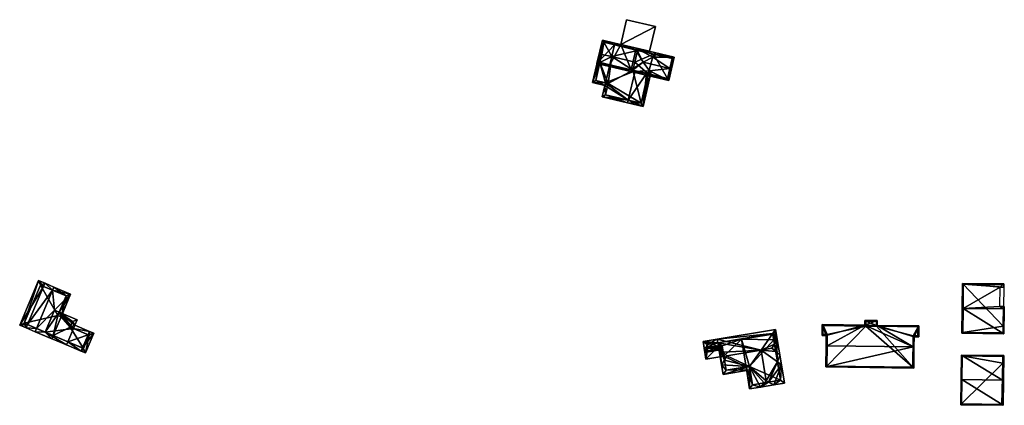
# Model space of a CAD drawing. Header units: inches. Extents: x 2685601 to 2690022, y 1235992 to 1239010.
# Tile 372 of 390: x 2689719 to 2689998, y 1238002 to 1238111. Entities that reach past the tile are written whole.
import ezdxf

# ---------------------------------------------------------------- set-up
doc = ezdxf.new("R2010")
doc.units = ezdxf.units.IN
doc.header["$MEASUREMENT"] = 0
doc.layers.add('Gebaeude Einzelhaus', color=10, linetype='Continuous')
doc.layers.add('Offenes Gebaeude', color=10, linetype='Continuous')

msp = doc.modelspace()

# ---------------------------------------------------------------- meshes
at = {"layer": 'Gebaeude Einzelhaus'}
mesh = msp.add_polyface(dxfattribs=at)
corners = [(2689886.405, 1238098.321, 560.134), (2689882.755, 1238098.67, 558.364), (2689886.29, 1238097.835, 560.134), (2689887.738, 1238103.962, 560.134), (2689884.318, 1238105.284, 558.364), (2689887.853, 1238104.448, 560.134), (2689892.304, 1238096.414, 563.926), (2689892.419, 1238096.901, 563.926), (2689889.49, 1238104.061, 561.167), (2689893.751, 1238102.541, 563.926), (2689893.866, 1238103.028, 563.926), (2689897.835, 1238095.108, 560.134), (2689898.057, 1238096.046, 560.134), (2689897.668, 1238096.573, 560.467), (2689895.846, 1238099.044, 562.03), (2689898.582, 1238100.444, 560.468), (2689899.398, 1238101.72, 560.134), (2689899.167, 1238100.743, 560.134), (2689884.689, 1238104.683, 558.607), (2689883.356, 1238099.041, 558.607), (2689898.796, 1238101.349, 560.468), (2689897.464, 1238095.709, 560.467), (2689898.796, 1238101.349, 551.099), (2689884.689, 1238104.683, 551.099), (2689898.796, 1238101.349, 559.738), (2689883.356, 1238099.041, 551.099), (2689883.356, 1238099.041, 557.509), (2689893.535, 1238096.637, 562.788), (2689896.831, 1238095.859, 559.769), (2689896.832, 1238095.858, 559.768), (2689897.464, 1238095.709, 559.768), (2689886.405, 1238098.321, 558.49), (2689883.6, 1238098.983, 557.588), (2689883.6, 1238098.983, 551.099), (2689898.788, 1238101.314, 559.767), (2689898.788, 1238101.314, 551.099), (2689894.229, 1238102.39, 551.099), (2689886.966, 1238100.624, 551.099), (2689884.125, 1238101.206, 551.099), (2689893.45, 1238099.092, 551.099)]
mesh.append_faces([[corners[k] for k in face] for face in [(8, 3, 5), (10, 9, 8), (8, 9, 3), (11, 21, 12), (12, 21, 13), (11, 6, 21), (21, 6, 7), (16, 20, 10), (10, 20, 9), (16, 17, 20), (20, 17, 15), (2, 0, 6), (6, 0, 7), (1, 19, 2), (2, 19, 0), (4, 18, 1), (1, 18, 19), (4, 5, 18), (18, 5, 3), (10, 15, 16), (16, 15, 17), (6, 14, 7), (7, 14, 9), (9, 14, 10), (10, 14, 15), (11, 13, 6), (6, 13, 14), (11, 12, 13), (0, 8, 3), (3, 8, 5), (8, 9, 10), (0, 7, 8), (8, 7, 9), (2, 6, 0), (0, 6, 7), (4, 3, 5), (4, 1, 3), (3, 1, 0), (0, 1, 2)]], dxfattribs={"color": 13})
mesh.append_faces([[corners[k] for k in face] for face in [(25, 38, 33), (37, 36, 39), (36, 22, 35), (25, 23, 38), (38, 23, 37), (37, 23, 36), (36, 23, 22), (24, 35, 22), (24, 34, 35), (24, 20, 34), (34, 20, 15), (30, 13, 21), (32, 26, 33), (33, 26, 25), (31, 19, 32), (32, 19, 26), (27, 0, 31), (31, 0, 19), (27, 7, 0), (30, 21, 29), (29, 21, 28), (28, 21, 27), (27, 21, 7), (23, 26, 18), (18, 26, 19), (23, 25, 26), (24, 9, 20), (24, 3, 9), (3, 23, 18), (24, 22, 3), (3, 22, 23)]], dxfattribs={"color": 41})
mesh = msp.add_polyface(dxfattribs=at)
corners = [(2689883.356, 1238099.041, 557.509), (2689884.052, 1238101.988, 557.509), (2689883.563, 1238102.088, 557.353), (2689881.485, 1238093.294, 557.353), (2689885.192, 1238093.189, 558.49), (2689885.02, 1238092.459, 558.49), (2689883.6, 1238098.983, 557.588), (2689886.405, 1238098.321, 558.49), (2689891.563, 1238088.288, 562.788), (2689884.26, 1238089.243, 558.49), (2689891.39, 1238087.558, 562.788), (2689893.535, 1238096.637, 562.788), (2689895.805, 1238086.515, 558.744), (2689897.949, 1238095.593, 558.744), (2689897.219, 1238095.766, 559.413), (2689896.832, 1238095.858, 559.768), (2689896.831, 1238095.859, 559.769), (2689882.388, 1238093.851, 557.588), (2689885.923, 1238093.016, 558.93), (2689885.163, 1238089.8, 558.93), (2689895.248, 1238087.418, 559.412), (2689897.115, 1238095.326, 559.413), (2689882.388, 1238093.851, 551.099), (2689883.6, 1238098.983, 551.099), (2689885.923, 1238093.016, 551.099), (2689885.163, 1238089.8, 551.099), (2689895.248, 1238087.418, 551.099), (2689897.219, 1238095.766, 551.099), (2689884.125, 1238101.206, 551.099), (2689886.966, 1238100.624, 551.099), (2689892.905, 1238096.785, 551.099), (2689893.45, 1238099.092, 551.099)]
mesh.append_faces([[corners[k] for k in face] for face in [(13, 21, 14), (12, 20, 13), (13, 20, 21), (12, 10, 20), (20, 10, 8), (5, 19, 9), (9, 19, 10), (10, 19, 8), (4, 18, 5), (5, 18, 19), (3, 17, 5), (5, 17, 4), (3, 0, 17), (17, 0, 6), (3, 2, 0), (0, 2, 1), (12, 8, 10), (8, 16, 11), (12, 15, 8), (8, 15, 16), (12, 14, 15), (12, 13, 14), (4, 11, 7), (5, 8, 4), (4, 8, 11), (5, 9, 8), (8, 9, 10), (6, 4, 7), (0, 3, 6), (6, 3, 4), (4, 3, 5), (0, 2, 3), (0, 1, 2)]], dxfattribs={"color": 13})
mesh.append_faces([[corners[k] for k in face] for face in [(23, 24, 22), (24, 26, 25), (24, 30, 26), (26, 30, 27), (23, 29, 24), (24, 29, 30), (30, 29, 31), (23, 28, 29), (21, 27, 14), (21, 26, 27), (21, 20, 26), (8, 19, 20), (20, 19, 26), (26, 19, 25), (19, 18, 25), (25, 18, 24), (4, 24, 18), (4, 17, 24), (24, 17, 22), (22, 6, 23), (22, 17, 6)]], dxfattribs={"color": 41})
mesh = msp.add_polyface(dxfattribs=at)
corners = [(2689897.464, 1238095.709, 559.768), (2689897.115, 1238095.326, 559.413), (2689897.104, 1238095.28, 559.375), (2689896.832, 1238095.858, 559.768), (2689903.08, 1238093.868, 559.375), (2689903.37, 1238097.266, 562.029), (2689903.855, 1238097.151, 562.029), (2689897.668, 1238096.573, 560.467), (2689895.846, 1238099.044, 562.03), (2689898.796, 1238101.349, 559.738), (2689904.634, 1238100.446, 559.375), (2689893.858, 1238102.991, 559.375), (2689898.788, 1238101.314, 559.767), (2689898.582, 1238100.444, 560.468), (2689893.752, 1238102.541, 559.738), (2689902.709, 1238094.469, 559.768), (2689904.033, 1238100.075, 559.766), (2689898.788, 1238101.314, 551.099), (2689904.033, 1238100.075, 551.099), (2689897.219, 1238095.766, 559.413), (2689902.709, 1238094.469, 551.099), (2689897.219, 1238095.766, 551.099), (2689893.45, 1238099.092, 551.099), (2689892.905, 1238096.785, 551.099), (2689894.229, 1238102.39, 551.099)]
mesh.append_faces([[corners[k] for k in face] for face in [(11, 9, 14), (9, 16, 12), (16, 6, 5), (11, 10, 9), (9, 10, 16), (16, 10, 6), (0, 1, 3), (15, 2, 0), (0, 2, 1), (15, 4, 2), (15, 6, 4), (15, 5, 6), (5, 13, 8), (9, 11, 14), (6, 10, 5), (5, 10, 13), (13, 10, 12), (12, 10, 9), (9, 10, 11), (7, 5, 8), (0, 4, 7), (7, 4, 5), (5, 4, 6), (0, 2, 4), (3, 1, 0), (0, 1, 2)]], dxfattribs={"color": 13})
mesh.append_faces([[corners[k] for k in face] for face in [(17, 22, 24), (17, 21, 22), (22, 21, 23), (17, 20, 21), (17, 18, 20), (16, 20, 18), (16, 15, 20), (16, 5, 15), (19, 0, 3), (19, 15, 0), (21, 20, 19), (19, 20, 15), (18, 17, 16), (16, 17, 12)]], dxfattribs={"color": 41})
mesh = msp.add_polyface(dxfattribs=at)
corners = [(2689725.952, 1238035.519, 535.632), (2689724.513, 1238037.213, 534.622), (2689719.169, 1238024.564, 534.621), (2689726.341, 1238036.44, 535.632), (2689721.388, 1238024.712, 535.632), (2689720.999, 1238023.791, 535.632), (2689723.519, 1238022.726, 538.414), (2689723.908, 1238023.647, 538.414), (2689728.474, 1238034.454, 538.414), (2689728.863, 1238035.375, 538.414), (2689730.899, 1238026.951, 533.99), (2689730.367, 1238028.261, 534.847), (2689729.978, 1238027.34, 534.847), (2689733.61, 1238033.369, 533.99), (2689729.022, 1238028.829, 536.101), (2689726.387, 1238022.6, 536.103), (2689728.266, 1238020.72, 533.99), (2689728.655, 1238021.641, 533.99), (2689725.045, 1238035.903, 535.13), (2689720.479, 1238025.096, 535.13), (2689732.3, 1238032.836, 534.847), (2689723.519, 1238022.726, 537.655), (2689732.406, 1238018.971, 532.093), (2689723.908, 1238023.647, 537.655), (2689732.795, 1238019.892, 532.093), (2689734.374, 1238023.629, 532.093), (2689730.367, 1238028.261, 535.259), (2689734.763, 1238024.55, 532.093), (2689735.428, 1238026.124, 532.093), (2689736.624, 1238017.19, 533.483), (2689737.013, 1238018.11, 533.483), (2689738.591, 1238021.847, 533.483), (2689738.98, 1238022.768, 533.483), (2689737.803, 1238016.691, 532.346), (2689740.16, 1238022.27, 532.346), (2689737.27, 1238018.001, 533.235), (2689738.85, 1238021.738, 533.234), (2689733.453, 1238024.018, 532.669), (2689734.118, 1238025.591, 532.669), (2689729.978, 1238027.34, 535.259), (2689730.899, 1238026.951, 526.761), (2689729.978, 1238027.34, 526.761), (2689732.3, 1238032.836, 526.761), (2689725.045, 1238035.903, 526.761), (2689720.479, 1238025.096, 526.761), (2689728.655, 1238021.641, 526.761), (2689737.27, 1238018.001, 526.761), (2689738.85, 1238021.738, 526.761), (2689733.453, 1238024.018, 526.761), (2689734.118, 1238025.591, 526.761)]
mesh.append_faces([[corners[k] for k in face] for face in [(27, 38, 28), (28, 38, 26), (26, 38, 39), (25, 37, 27), (27, 37, 38), (32, 25, 27), (32, 31, 25), (33, 36, 34), (34, 36, 32), (32, 36, 31), (29, 35, 33), (33, 35, 36), (29, 30, 35), (22, 24, 29), (29, 24, 30), (22, 15, 24), (22, 21, 15), (15, 21, 23), (30, 34, 31), (31, 34, 32), (29, 33, 30), (30, 33, 34), (25, 32, 27), (24, 31, 25), (25, 31, 32), (24, 30, 31), (22, 29, 24), (24, 29, 30), (15, 26, 14), (26, 27, 28), (15, 25, 26), (26, 25, 27), (15, 24, 25), (15, 22, 24), (23, 21, 15), (15, 21, 22), (9, 8, 3), (3, 8, 0), (10, 20, 13), (13, 20, 9), (9, 20, 8), (10, 11, 20), (10, 12, 11), (15, 6, 7), (15, 16, 6), (15, 17, 16), (5, 7, 6), (5, 4, 7), (1, 19, 2), (2, 19, 5), (5, 19, 4), (3, 18, 1), (1, 18, 19), (3, 0, 18), (15, 16, 17), (15, 6, 16), (14, 7, 15), (15, 7, 6), (14, 8, 7), (14, 13, 8), (8, 13, 9), (14, 11, 13), (13, 11, 10), (10, 11, 12), (4, 8, 0), (0, 8, 3), (3, 8, 9), (5, 7, 4), (4, 7, 8), (5, 6, 7), (0, 2, 4), (4, 2, 5), (3, 1, 0), (0, 1, 2)]], dxfattribs={"color": 13})
mesh.append_faces([[corners[k] for k in face] for face in [(45, 48, 46), (46, 48, 47), (45, 40, 48), (48, 40, 49), (39, 11, 26), (39, 12, 11), (38, 10, 39), (39, 10, 12), (38, 40, 10), (38, 49, 40), (38, 37, 49), (49, 37, 48), (25, 48, 37), (25, 47, 48), (31, 36, 25), (25, 36, 47), (36, 46, 47), (36, 35, 46), (24, 35, 30), (24, 46, 35), (24, 45, 46), (15, 17, 24), (24, 17, 45), (14, 26, 11), (45, 41, 40), (41, 43, 42), (45, 44, 41), (41, 44, 43), (4, 15, 7), (4, 17, 15), (19, 44, 4), (4, 44, 17), (17, 44, 45), (19, 18, 44), (44, 18, 43), (0, 43, 18), (8, 20, 0), (0, 20, 43), (43, 20, 42), (11, 42, 20), (11, 41, 42), (11, 12, 41), (10, 41, 12), (10, 40, 41)]], dxfattribs={"color": 41})
mesh = msp.add_polyface(dxfattribs=at)
corners = [(2689997.002, 1238035.299, 547.144), (2689998.017, 1238036.262, 546.608), (2689986.316, 1238036.409, 546.608), (2689997.999, 1238035.283, 547.146), (2689998.001, 1238035.283, 547.146), (2689986.477, 1238029.32, 550.498), (2689986.228, 1238029.323, 550.498), (2689996.916, 1238029.855, 550.132), (2689997.922, 1238029.176, 550.498), (2689998.179, 1238029.838, 550.133), (2689998.171, 1238029.173, 550.498), (2689997.93, 1238029.841, 550.133), (2689986.138, 1238022.273, 546.491), (2689998.083, 1238022.123, 546.491), (2689986.563, 1238036.156, 546.745), (2689998.008, 1238036.013, 546.745), (2689986.391, 1238022.519, 546.633), (2689997.836, 1238022.375, 546.632), (2689986.563, 1238036.156, 546.167), (2689998.008, 1238036.013, 546.148), (2689986.563, 1238036.156, 535.595), (2689998.008, 1238036.013, 535.595), (2689986.391, 1238022.519, 535.595), (2689986.391, 1238022.519, 546.217), (2689997.836, 1238022.375, 546.236), (2689997.836, 1238022.375, 535.595), (2689997.86, 1238024.243, 547.212), (2689997.86, 1238024.243, 535.595), (2689997.999, 1238035.283, 546.533), (2689997.999, 1238035.283, 535.595)]
mesh.append_faces([[corners[k] for k in face] for face in [(12, 17, 13), (13, 17, 10), (10, 17, 8), (6, 16, 12), (12, 16, 17), (6, 5, 16), (15, 4, 3), (15, 1, 4), (15, 14, 1), (1, 14, 2), (2, 14, 6), (6, 14, 5), (10, 8, 9), (9, 8, 11), (5, 13, 8), (8, 13, 10), (6, 12, 5), (5, 12, 13), (7, 8, 11), (11, 8, 9), (9, 8, 10), (0, 5, 7), (7, 5, 8), (0, 2, 5), (5, 2, 6), (4, 1, 3), (3, 1, 0), (0, 1, 2)]], dxfattribs={"color": 13})
mesh.append_faces([[corners[k] for k in face] for face in [(20, 27, 22), (22, 27, 25), (20, 29, 27), (20, 21, 29), (19, 29, 21), (19, 28, 29), (19, 15, 28), (28, 15, 3), (26, 24, 27), (27, 24, 25), (26, 17, 24), (11, 8, 26), (26, 8, 17), (24, 23, 25), (25, 23, 22), (17, 16, 24), (24, 16, 23), (18, 5, 14), (18, 23, 5), (5, 23, 16), (18, 22, 23), (18, 20, 22), (18, 19, 20), (20, 19, 21), (14, 15, 18), (18, 15, 19)]], dxfattribs={"color": 41})
mesh = msp.add_polyface(dxfattribs=at)
corners = [(2689933.568, 1238022.226, 541.349), (2689932.581, 1238022.063, 541.349), (2689932.709, 1238021.287, 542.005), (2689930.711, 1238008.79, 544.636), (2689933.88, 1238014.2, 542.005), (2689929.269, 1238017.524, 544.636), (2689931.405, 1238008.408, 544.227), (2689935.031, 1238013.371, 541.349), (2689932.824, 1238007.629, 543.393), (2689935.895, 1238008.136, 541.349), (2689925.967, 1238012.888, 542.002), (2689930.177, 1238008.205, 544.228), (2689926.014, 1238006.504, 541.349), (2689924.986, 1238012.726, 541.349), (2689929.085, 1238007.011, 543.393), (2689926.838, 1238007.654, 542.006), (2689925.973, 1238012.889, 542.006), (2689934.745, 1238008.96, 542.006), (2689933.396, 1238017.131, 543.944), (2689933.843, 1238020.564, 543.165), (2689933.05, 1238019.224, 543.944), (2689934.578, 1238016.116, 543.165), (2689932.346, 1238018.033, 544.636), (2689933.389, 1238023.31, 541.349), (2689916.856, 1238020.579, 541.35), (2689917.019, 1238019.593, 542.001), (2689918.479, 1238016.889, 543.898), (2689917.196, 1238018.518, 542.712), (2689917.67, 1238017.583, 543.365), (2689917.298, 1238017.903, 543.12), (2689919.598, 1238015.928, 544.636), (2689918.055, 1238013.316, 543.12), (2689918.847, 1238014.657, 543.899), (2689934.044, 1238013.208, 541.349), (2689918.498, 1238010.64, 541.349), (2689926.136, 1238011.902, 541.349), (2689925.973, 1238012.889, 542.002), (2689932.565, 1238022.16, 542.002), (2689918.183, 1238018.681, 542.713), (2689919.321, 1238011.79, 542.002), (2689913.315, 1238016.864, 543.365), (2689912.811, 1238019.911, 541.35), (2689913.961, 1238019.088, 542.001), (2689914.139, 1238018.014, 542.712), (2689925.973, 1238012.889, 533.896), (2689924.986, 1238012.726, 533.896), (2689926.838, 1238007.654, 533.896), (2689934.745, 1238008.96, 533.896), (2689932.856, 1238020.401, 533.896), (2689932.581, 1238022.063, 533.896), (2689923.686, 1238020.595, 533.896), (2689917.196, 1238018.518, 541.35), (2689918.183, 1238018.681, 541.35), (2689918.663, 1238015.772, 541.349), (2689919.321, 1238011.79, 533.896), (2689918.663, 1238015.772, 533.896), (2689932.565, 1238022.16, 533.896), (2689917.019, 1238019.593, 533.896), (2689918.183, 1238018.681, 533.896), (2689917.196, 1238018.518, 533.896), (2689913.961, 1238019.088, 533.896), (2689914.069, 1238018.438, 541.35), (2689914.069, 1238018.438, 533.896), (2689914.139, 1238018.014, 541.35), (2689914.139, 1238018.014, 533.896)]
mesh.append_faces([[corners[k] for k in face] for face in [(40, 29, 28), (40, 43, 29), (29, 43, 27), (25, 42, 24), (24, 42, 41), (41, 42, 40), (40, 42, 43), (41, 25, 24), (41, 27, 25), (41, 40, 27), (27, 40, 29), (29, 40, 28), (21, 4, 18), (21, 7, 4), (4, 7, 33), (35, 10, 36), (31, 39, 34), (34, 39, 35), (35, 39, 10), (31, 32, 39), (28, 31, 29), (28, 32, 31), (28, 26, 32), (38, 29, 27), (38, 28, 29), (38, 26, 28), (19, 37, 23), (23, 37, 24), (24, 37, 25), (19, 20, 37), (21, 18, 19), (19, 18, 20), (36, 10, 35), (35, 10, 34), (34, 10, 31), (31, 10, 32), (32, 10, 30), (5, 30, 10), (18, 4, 21), (21, 4, 7), (7, 4, 33), (22, 5, 18), (18, 5, 4), (28, 32, 26), (26, 32, 30), (28, 31, 32), (28, 29, 31), (5, 26, 30), (26, 27, 28), (28, 27, 29), (5, 25, 26), (26, 25, 27), (5, 24, 25), (5, 23, 24), (5, 20, 23), (23, 20, 19), (5, 22, 20), (18, 20, 22), (21, 19, 18), (18, 19, 20), (7, 4, 0), (0, 4, 2), (8, 17, 9), (9, 17, 7), (7, 17, 4), (8, 6, 17), (14, 6, 8), (14, 11, 6), (12, 15, 14), (14, 15, 11), (15, 10, 16), (12, 13, 15), (15, 13, 10), (0, 2, 1), (14, 6, 11), (11, 6, 3), (14, 8, 6), (11, 10, 14), (14, 10, 12), (12, 10, 13), (11, 3, 10), (10, 3, 5), (7, 8, 9), (7, 6, 8), (2, 4, 0), (0, 4, 7), (7, 4, 6), (6, 4, 3), (3, 4, 5), (0, 1, 2)]], dxfattribs={"color": 13})
mesh.append_faces([[corners[k] for k in face] for face in [(62, 59, 64), (60, 57, 62), (62, 57, 59), (43, 51, 27), (43, 63, 51), (43, 61, 63), (61, 60, 62), (43, 42, 61), (61, 42, 60), (25, 57, 42), (42, 57, 60), (50, 56, 49), (50, 57, 56), (50, 58, 57), (57, 58, 59), (45, 55, 50), (50, 55, 58), (45, 54, 55), (25, 56, 57), (25, 37, 56), (37, 1, 56), (56, 1, 49), (4, 2, 18), (18, 2, 20), (20, 2, 37), (37, 2, 1), (39, 13, 10), (39, 54, 13), (13, 54, 45), (54, 53, 55), (53, 38, 52), (53, 26, 38), (53, 32, 26), (54, 39, 53), (53, 39, 32), (27, 52, 38), (27, 51, 52), (48, 50, 49), (46, 44, 47), (47, 44, 48), (48, 44, 50), (50, 44, 45), (4, 48, 2), (2, 48, 1), (1, 48, 49), (4, 47, 48), (4, 17, 47), (11, 15, 6), (6, 15, 17), (17, 15, 47), (47, 15, 46), (36, 15, 16), (36, 46, 15), (36, 44, 46), (10, 36, 16), (10, 13, 36), (36, 13, 44), (44, 13, 45)]], dxfattribs={"color": 41})
mesh = msp.add_polyface(dxfattribs=at)
corners = [(2689972.335, 1238018.388, 548.773), (2689947.614, 1238012.728, 544.728), (2689972.513, 1238012.419, 544.728), (2689947.937, 1238018.691, 548.773), (2689947.688, 1238018.694, 548.773), (2689972.586, 1238018.385, 548.773), (2689973.975, 1238024.373, 544.475), (2689972.621, 1238021.278, 546.701), (2689973.936, 1238021.261, 546.701), (2689962.171, 1238024.519, 544.475), (2689958.668, 1238024.563, 544.475), (2689962.188, 1238025.871, 543.506), (2689958.684, 1238025.915, 543.506), (2689947.724, 1238021.64, 546.664), (2689946.578, 1238024.713, 544.475), (2689946.54, 1238021.655, 546.664), (2689958.931, 1238025.663, 543.684), (2689946.825, 1238024.46, 544.654), (2689958.915, 1238024.31, 544.654), (2689946.793, 1238021.901, 546.486), (2689947.976, 1238021.886, 546.486), (2689947.866, 1238012.975, 544.898), (2689972.265, 1238012.671, 544.897), (2689973.69, 1238021.514, 546.522), (2689972.374, 1238021.53, 546.523), (2689973.723, 1238024.125, 544.655), (2689961.935, 1238025.625, 543.685), (2689961.935, 1238024.416, 544.551), (2689961.921, 1238024.506, 544.487), (2689961.919, 1238024.271, 544.655), (2689961.935, 1238024.416, 533.26), (2689961.921, 1238024.506, 533.26), (2689961.935, 1238025.625, 533.26), (2689958.931, 1238025.663, 533.26), (2689958.915, 1238024.31, 533.26), (2689946.825, 1238024.46, 533.26), (2689946.793, 1238021.901, 533.26), (2689947.976, 1238021.886, 533.26), (2689947.866, 1238012.975, 533.26), (2689972.265, 1238012.671, 533.26), (2689972.374, 1238021.53, 533.26), (2689973.69, 1238021.514, 533.26), (2689973.723, 1238024.125, 533.26), (2689961.919, 1238024.271, 533.26)]
mesh.append_faces([[corners[k] for k in face] for face in [(26, 16, 11), (25, 29, 9), (28, 26, 9), (9, 29, 27), (27, 28, 9), (9, 26, 11), (6, 25, 9), (23, 25, 8), (8, 25, 6), (24, 23, 7), (0, 24, 7), (7, 23, 8), (22, 0, 5), (5, 0, 7), (2, 22, 5), (21, 22, 1), (1, 22, 2), (3, 21, 4), (4, 21, 1), (20, 3, 13), (19, 20, 13), (13, 3, 4), (17, 19, 15), (15, 19, 13), (14, 17, 15), (18, 17, 10), (16, 18, 10), (10, 17, 14), (11, 16, 12), (12, 16, 10), (3, 13, 4), (13, 14, 15), (0, 10, 3), (3, 10, 13), (13, 10, 14), (10, 11, 12), (0, 9, 10), (10, 9, 11), (5, 7, 0), (0, 7, 9), (9, 7, 6), (6, 7, 8), (0, 2, 5), (4, 1, 3), (3, 1, 0), (0, 1, 2)]], dxfattribs={"color": 13})
mesh.append_faces([[corners[k] for k in face] for face in [(40, 43, 42), (40, 42, 41), (39, 43, 40), (35, 37, 36), (34, 43, 39), (34, 39, 38), (34, 38, 37), (34, 37, 35), (31, 43, 34), (31, 34, 33), (31, 33, 32), (30, 43, 31), (27, 43, 30), (29, 43, 27), (42, 43, 25), (25, 43, 29), (41, 42, 25), (23, 41, 25), (40, 41, 23), (24, 40, 23), (0, 40, 24), (39, 40, 22), (22, 40, 0), (38, 39, 22), (21, 38, 22), (37, 38, 21), (3, 37, 21), (20, 37, 3), (36, 37, 19), (19, 37, 20), (35, 36, 17), (17, 36, 19), (34, 35, 17), (18, 34, 17), (33, 34, 16), (16, 34, 18), (32, 33, 16), (26, 32, 16), (31, 32, 26), (30, 31, 28), (28, 31, 26), (27, 30, 28)]], dxfattribs={"color": 41})
mesh = msp.add_polyface(dxfattribs=at)
corners = [(2689913.081, 1238018.275, 541.35), (2689914.139, 1238018.014, 541.35), (2689914.069, 1238018.438, 541.35), (2689913.633, 1238014.941, 541.35), (2689917.196, 1238018.518, 541.35), (2689918.663, 1238015.772, 541.349), (2689918.183, 1238018.681, 541.35), (2689913.081, 1238018.275, 533.896), (2689914.069, 1238018.438, 533.896), (2689913.633, 1238014.941, 533.896), (2689918.663, 1238015.772, 533.896), (2689914.139, 1238018.014, 533.896), (2689917.196, 1238018.518, 533.896), (2689918.183, 1238018.681, 533.896)]
mesh.append_faces([[corners[k] for k in face] for face in [(4, 5, 6), (4, 3, 5), (4, 1, 3), (3, 1, 0), (0, 1, 2)]], dxfattribs={"color": 13})
mesh.append_faces([[corners[k] for k in face] for face in [(9, 12, 10), (10, 12, 13), (7, 11, 9), (9, 11, 12), (7, 8, 11), (9, 10, 3), (3, 10, 5), (3, 0, 9), (9, 0, 7), (7, 2, 8), (7, 0, 2)]], dxfattribs={"color": 41})
mesh = msp.add_polyface(dxfattribs=at)
corners = [(2689997.713, 1238009.01, 547.619), (2689997.873, 1238001.873, 543.953), (2689997.963, 1238009.006, 547.619), (2689986.175, 1238009.155, 547.619), (2689985.835, 1238002.024, 543.953), (2689985.925, 1238009.158, 547.619), (2689998.05, 1238015.954, 543.7), (2689986.013, 1238016.105, 543.7), (2689986.089, 1238002.27, 544.081), (2689997.626, 1238002.125, 544.081), (2689997.796, 1238015.708, 543.841), (2689986.259, 1238015.853, 543.84), (2689997.772, 1238013.762, 544.579), (2689997.772, 1238013.762, 543.289), (2689997.796, 1238015.708, 543.428), (2689997.712, 1238008.941, 547.429), (2689997.626, 1238002.125, 543.481), (2689997.796, 1238015.708, 532.466), (2689997.772, 1238013.762, 532.466), (2689986.259, 1238015.853, 543.45), (2689986.259, 1238015.853, 532.466), (2689986.089, 1238002.27, 532.466), (2689986.089, 1238002.27, 543.46), (2689997.509, 1238002.126, 543.481), (2689997.509, 1238002.126, 532.466), (2689997.626, 1238002.125, 532.466)]
mesh.append_faces([[corners[k] for k in face] for face in [(0, 2, 9), (7, 11, 5), (5, 11, 3), (2, 10, 6), (6, 10, 7), (7, 10, 11), (2, 0, 10), (1, 9, 2), (4, 8, 1), (1, 8, 9), (4, 5, 8), (8, 5, 3), (0, 7, 3), (3, 7, 5), (2, 6, 0), (0, 6, 7), (4, 3, 5), (4, 1, 3), (3, 1, 0), (0, 1, 2)]], dxfattribs={"color": 13})
mesh.append_faces([[corners[k] for k in face] for face in [(24, 18, 25), (18, 20, 17), (24, 21, 18), (18, 21, 20), (9, 23, 16), (23, 22, 24), (24, 22, 21), (9, 8, 23), (23, 8, 22), (19, 3, 11), (19, 22, 3), (3, 22, 8), (19, 21, 22), (19, 20, 21), (19, 14, 20), (20, 14, 17), (11, 10, 19), (19, 10, 14), (14, 13, 17), (17, 13, 18), (15, 9, 16), (12, 0, 15), (15, 0, 9), (14, 10, 13), (13, 10, 12), (12, 10, 0)]], dxfattribs={"color": 41})
at = {"layer": 'Offenes Gebaeude'}
mesh = msp.add_polyface(dxfattribs=at)
corners = [(2689889.49, 1238104.061, 561.167), (2689899.326, 1238109.148, 559.069), (2689891.149, 1238111.08, 559.069), (2689897.669, 1238102.129, 561.167), (2689889.49, 1238104.061, 561.067), (2689891.149, 1238111.08, 558.969), (2689897.669, 1238102.129, 561.067), (2689899.326, 1238109.148, 558.969)]
mesh.append_faces([[corners[k] for k in face] for face in [(3, 1, 0), (0, 1, 2)]], dxfattribs={"color": 13})
mesh.append_faces([[corners[k] for k in face] for face in [(4, 7, 6), (5, 7, 4), (2, 7, 5), (1, 7, 2), (6, 7, 1), (3, 6, 1), (4, 6, 0), (0, 6, 3), (5, 4, 2), (2, 4, 0)]], dxfattribs={"color": 41})

doc.saveas('drawing.dxf')
